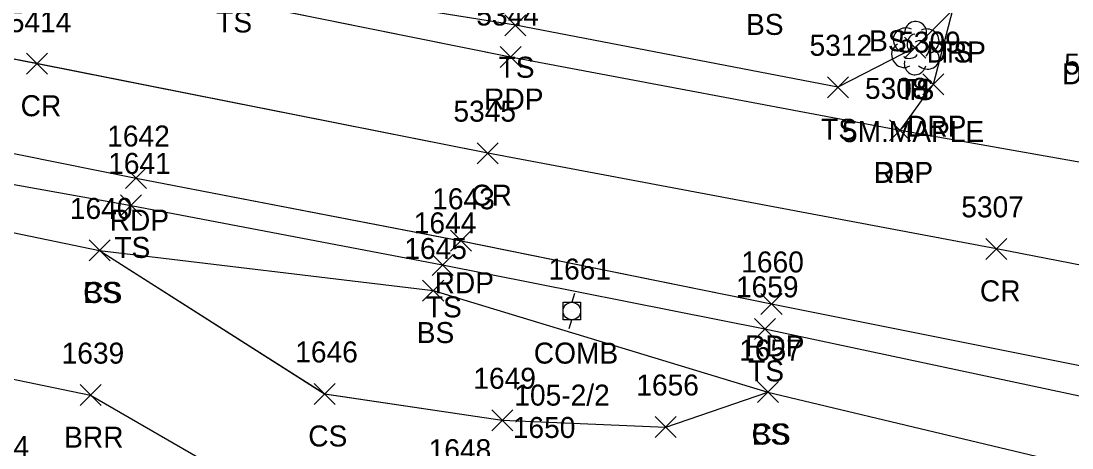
# Model space of a CAD drawing. Extents: x 1554668 to 1563881, y 831386 to 834374.
# Drawn here: x 1562035.6 to 1562135.6, y 833020.8 to 833061.4 of the extents above; entities that cross this region are included whole.
import ezdxf

# ---------------------------------------------------------------- set-up
doc = ezdxf.new("R2010")
doc.units = 0
for name, color, linetype in [('L_A', 7, 'Continuous'), ('L_C', 7, 'Continuous'), ('L_I', 7, 'Continuous'), ('L_TIC', 7, 'Continuous'), ('LABL', 7, 'Continuous'), ('LELB', 7, 'Continuous'), ('LTD', 7, 'Continuous'), ('P_A', 7, 'Continuous'), ('P_I', 7, 'Continuous'), ('P_TIC', 7, 'Continuous'), ('PET', 7, 'Continuous'), ('PRC', 7, 'Continuous'), ('R_A', 7, 'Continuous'), ('R_I', 7, 'Continuous'), ('R_TIC', 7, 'Continuous'), ('RDP', 7, 'Continuous'), ('U_A', 7, 'Continuous'), ('U_C', 7, 'Continuous'), ('U_I', 7, 'Continuous'), ('UP', 7, 'Continuous')]:
    doc.layers.add(name, color=color, linetype=linetype)

msp = doc.modelspace()

# ---------------------------------------------------------------- linework, layer by layer
at = {"layer": 'L_TIC'}
for points in [[(1562081.631, 833060.033), (1562083.631, 833062.033)], [(1562083.631, 833060.033), (1562081.631, 833062.033)], [(1562119.642, 833057.908), (1562121.642, 833059.908)], [(1562121.642, 833057.908), (1562119.642, 833059.908)], [(1562112.296, 833054.125), (1562114.296, 833056.125)], [(1562114.296, 833054.125), (1562112.296, 833056.125)], [(1562045.095, 833042.881), (1562047.095, 833044.881)], [(1562047.095, 833042.881), (1562045.095, 833044.881)], [(1562042.105, 833038.594), (1562044.105, 833040.594)], [(1562044.105, 833038.594), (1562042.105, 833040.594)], [(1562042.105, 833038.594), (1562044.105, 833040.594)], [(1562044.105, 833038.594), (1562042.105, 833040.594)], [(1562074.715, 833037.22), (1562076.715, 833039.22)], [(1562076.715, 833037.22), (1562074.715, 833039.22)], [(1562073.818, 833034.776), (1562075.818, 833036.776)], [(1562075.818, 833034.776), (1562073.818, 833036.776)], [(1562105.353, 833031.129), (1562107.353, 833033.129)], [(1562107.353, 833031.129), (1562105.353, 833033.129)], [(1562041.246, 833024.82), (1562043.246, 833026.82)], [(1562043.246, 833024.82), (1562041.246, 833026.82)], [(1562063.503, 833024.934), (1562065.503, 833026.934)], [(1562065.503, 833024.934), (1562063.503, 833026.934)], [(1562105.648, 833025.116), (1562107.648, 833027.116)], [(1562107.648, 833025.116), (1562105.648, 833027.116)], [(1562105.648, 833025.116), (1562107.648, 833027.116)], [(1562107.648, 833025.116), (1562105.648, 833027.116)], [(1562080.386, 833022.424), (1562082.386, 833024.424)], [(1562082.386, 833022.424), (1562080.386, 833024.424)], [(1562095.927, 833021.784), (1562097.927, 833023.784)], [(1562097.927, 833021.784), (1562095.927, 833023.784)]]:
    msp.add_lwpolyline(points, dxfattribs=at)
at = {"layer": 'LABL'}
for points in [[(1561922.639, 833007.2), (1561925.507, 833018.863), (1561933.803, 833041.056), (1561945.905, 833051.167), (1561984.745, 833037.114), (1562016.232, 833031.202), (1562042.246, 833025.82), (1562067.152, 833011.422)], [(1561922.639, 833007.199), (1561925.503, 833018.864), (1561933.798, 833041.057), (1561945.905, 833051.166), (1561984.742, 833037.111), (1562016.233, 833031.2), (1562042.248, 833025.814), (1562067.155, 833011.417)], [(1561922.639, 833007.199), (1561925.503, 833018.864), (1561933.798, 833041.057), (1561945.905, 833051.166), (1561984.742, 833037.111), (1562016.233, 833031.2), (1562042.248, 833025.814), (1562067.155, 833011.417)], [(1561922.639, 833007.199), (1561925.503, 833018.864), (1561933.798, 833041.057), (1561945.905, 833051.166), (1561984.742, 833037.111), (1562016.233, 833031.2), (1562042.248, 833025.814), (1562067.155, 833011.417)]]:
    msp.add_lwpolyline(points, dxfattribs=at)
at = {"layer": 'LELB'}
for points in [[(1562124.239, 833062.485), (1562120.643, 833058.909), (1562113.298, 833055.125), (1562082.634, 833061.032), (1562055.736, 833065.352), (1562040.059, 833071.047), (1562021.317, 833074.036), (1562014.347, 833073.644), (1561991.058, 833078.63), (1561959.449, 833086.571)], [(1562124.239, 833062.485), (1562120.643, 833058.909), (1562113.298, 833055.125), (1562082.634, 833061.032), (1562055.736, 833065.352), (1562040.059, 833071.047), (1562021.317, 833074.036), (1562014.347, 833073.644), (1561991.058, 833078.63), (1561959.449, 833086.571)], [(1562124.239, 833062.485), (1562120.643, 833058.909), (1562113.298, 833055.125), (1562082.634, 833061.032), (1562055.736, 833065.352), (1562040.059, 833071.047), (1562021.317, 833074.036), (1562014.347, 833073.644), (1561991.058, 833078.63), (1561959.449, 833086.571)], [(1562124.238, 833062.485), (1562120.642, 833058.908), (1562113.296, 833055.125), (1562082.631, 833061.033), (1562055.78, 833065.343), (1562040.104, 833071.038), (1562021.366, 833074.025), (1562014.393, 833073.635), (1561991.107, 833078.62), (1561959.5, 833086.562)], [(1561927.677, 833042.965), (1561941.187, 833053.851), (1561951.894, 833060.857), (1561985.796, 833055.133), (1562022.748, 833048.05), (1562046.095, 833043.881), (1562075.715, 833038.22), (1562106.353, 833032.129), (1562145.058, 833023.885), (1562172.849, 833018.358), (1562180.82, 833009.695), (1562178.728, 832995.645), (1562176.067, 832988.464)], [(1561927.678, 833042.964), (1561941.189, 833053.85), (1561951.897, 833060.855), (1561985.799, 833055.133), (1562022.749, 833048.052), (1562046.096, 833043.879), (1562075.716, 833038.219), (1562106.351, 833032.13), (1562145.055, 833023.886), (1562172.847, 833018.358), (1562180.82, 833009.694), (1562178.731, 832995.642), (1562176.07, 832988.461)], [(1561927.678, 833042.964), (1561941.189, 833053.85), (1561951.897, 833060.855), (1561985.799, 833055.133), (1562022.749, 833048.052), (1562046.096, 833043.879), (1562075.716, 833038.219), (1562106.351, 833032.13), (1562145.055, 833023.886), (1562172.847, 833018.358), (1562180.82, 833009.694), (1562178.731, 832995.642), (1562176.07, 832988.461)], [(1561927.678, 833042.964), (1561941.189, 833053.85), (1561951.897, 833060.855), (1561985.799, 833055.133), (1562022.749, 833048.052), (1562046.096, 833043.879), (1562075.716, 833038.219), (1562106.351, 833032.13), (1562145.055, 833023.886), (1562172.847, 833018.358), (1562180.82, 833009.694), (1562178.731, 832995.642), (1562176.07, 832988.461)], [(1561945.905, 833051.167), (1561954.319, 833054.56), (1561984.967, 833049.05), (1562021.542, 833044.055), (1562043.105, 833039.594), (1562074.818, 833035.776), (1562106.648, 833026.116), (1562143.83, 833017.216), (1562166.247, 833010.637), (1562165.61, 832998.809), (1562166.852, 832986.14), (1562172.102, 832988.547)], [(1561945.905, 833051.166), (1561954.322, 833054.558), (1561984.965, 833049.047), (1562021.543, 833044.057), (1562043.104, 833039.596), (1562074.822, 833035.773), (1562106.651, 833026.114), (1562143.83, 833017.215), (1562166.246, 833010.637), (1562165.612, 832998.807), (1562166.85, 832986.141), (1562172.104, 832988.545)], [(1561945.905, 833051.166), (1561954.322, 833054.558), (1561984.965, 833049.047), (1562021.543, 833044.057), (1562043.104, 833039.596), (1562074.822, 833035.773), (1562106.651, 833026.114), (1562143.83, 833017.215), (1562166.246, 833010.637), (1562165.612, 832998.807), (1562166.85, 832986.141), (1562172.104, 832988.545)], [(1561945.905, 833051.166), (1561954.322, 833054.558), (1561984.965, 833049.047), (1562021.543, 833044.057), (1562043.104, 833039.596), (1562074.822, 833035.773), (1562106.651, 833026.114), (1562143.83, 833017.215), (1562166.246, 833010.637), (1562165.612, 832998.807), (1562166.85, 832986.141), (1562172.104, 832988.545)], [(1562043.104, 833039.596), (1562064.504, 833025.933), (1562081.386, 833023.424), (1562096.927, 833022.783), (1562106.651, 833026.114)], [(1562043.104, 833039.596), (1562064.504, 833025.933), (1562081.386, 833023.424), (1562096.927, 833022.783), (1562106.651, 833026.114)], [(1562043.104, 833039.596), (1562064.504, 833025.933), (1562081.386, 833023.424), (1562096.927, 833022.783), (1562106.651, 833026.114)], [(1562043.105, 833039.594), (1562064.503, 833025.934), (1562081.386, 833023.424), (1562096.927, 833022.784), (1562106.648, 833026.116)]]:
    msp.add_lwpolyline(points, dxfattribs=at)
at = {"layer": 'LTD'}
msp.add_line((1562120.642, 833058.908), (1562120.642, 833058.908), dxfattribs=at)
msp.add_line((1562120.642, 833058.908), (1562120.642, 833058.908), dxfattribs=at)
msp.add_arc((1562120.689, 833060.342), 1.047, 335.52715, 180.95627, dxfattribs=at)
for centre, major_axis, ratio, start_param, end_param in [((1562119.851, 833059.574), (1.21, -0.512), 0.895232, 1.570796, 4.712389), ((1562121.684, 833059.491), (-1.141, -0.483), 0.949671, 1.570796, 4.712389), ((1562120.434, 833059.366), (-0.208, -0.792), 0.645439, 3.141593, 6.283185), ((1562119.559, 833058.199), (0.584, -1.042), 0.959034, 3.141593, 6.283185), ((1562121.142, 833058.741), (-0.5, 0.667), 0.989748, 3.141593, 6.283185), ((1562121.642, 833058.075), (-1.09, 0.792), 0.841452, 1.570796, 4.712389), ((1562120.184, 833058.158), (-0.625, -0.083), 0.423636, 0, 3.141593), ((1562120.643, 833057.408), (0.265, 1.061), 0.942809, 1.570796, 4.712389)]:
    msp.add_ellipse(centre, major_axis=major_axis, ratio=ratio, start_param=start_param, end_param=end_param, dxfattribs=at)
at = {"layer": 'P_TIC'}
for points in [[(1562081.178, 833057.006), (1562083.178, 833059.006)], [(1562083.178, 833057.006), (1562081.178, 833059.006)], [(1562036.166, 833056.37), (1562038.166, 833058.37)], [(1562038.166, 833056.37), (1562036.166, 833058.37)], [(1562118.213, 833050.023), (1562120.213, 833052.023)], [(1562120.213, 833050.023), (1562118.213, 833052.023)], [(1562079.008, 833047.853), (1562081.008, 833049.853)], [(1562081.008, 833047.853), (1562079.008, 833049.853)], [(1562045.572, 833045.487), (1562047.572, 833047.487)], [(1562047.572, 833045.487), (1562045.572, 833047.487)], [(1562076.467, 833039.512), (1562078.467, 833041.512)], [(1562078.467, 833039.512), (1562076.467, 833041.512)], [(1562127.368, 833038.745), (1562129.368, 833040.745)], [(1562129.368, 833038.745), (1562127.368, 833040.745)], [(1562105.984, 833033.5), (1562107.984, 833035.5)], [(1562107.984, 833033.5), (1562105.984, 833035.5)]]:
    msp.add_lwpolyline(points, dxfattribs=at)
at = {"layer": 'PET'}
for points in [[(1562141.253, 833047.118), (1562119.219, 833051.02), (1562082.185, 833058.003), (1562039.029, 833066.72), (1561990.705, 833076.46), (1561963.841, 833081.85), (1561937.623, 833086.627), (1561907.239, 833092.025), (1561888.365, 833096.124), (1561864.197, 833100.58), (1561845.905, 833105.219), (1561814.163, 833114.007), (1561794.691, 833124.468), (1561784.578, 833134.978), (1561776.402, 833149.044), (1561771.881, 833170.92), (1561772.446, 833192.579), (1561778.438, 833223.18)], [(1562141.253, 833047.118), (1562119.219, 833051.02), (1562082.185, 833058.003), (1562039.029, 833066.72), (1561990.705, 833076.46), (1561963.841, 833081.85), (1561937.623, 833086.627), (1561907.239, 833092.025), (1561888.365, 833096.124), (1561864.197, 833100.58), (1561845.905, 833105.219), (1561814.163, 833114.007), (1561794.691, 833124.468), (1561784.578, 833134.978), (1561776.402, 833149.044), (1561771.881, 833170.92), (1561772.446, 833192.579), (1561778.438, 833223.18)], [(1562141.253, 833047.118), (1562119.219, 833051.02), (1562082.185, 833058.003), (1562039.029, 833066.72), (1561990.705, 833076.46), (1561963.841, 833081.85), (1561937.623, 833086.627), (1561907.239, 833092.025), (1561888.365, 833096.124), (1561864.197, 833100.58), (1561845.905, 833105.219), (1561814.163, 833114.007), (1561794.691, 833124.468), (1561784.578, 833134.978), (1561776.402, 833149.044), (1561771.881, 833170.92), (1561772.446, 833192.579), (1561778.438, 833223.18)], [(1562141.251, 833047.118), (1562119.213, 833051.023), (1562082.178, 833058.006), (1562039.08, 833066.71), (1561990.757, 833076.45), (1561963.888, 833081.841), (1561937.672, 833086.619), (1561907.286, 833092.016), (1561888.413, 833096.116), (1561864.244, 833100.574), (1561845.952, 833105.212), (1561814.212, 833113.998), (1561794.693, 833124.468), (1561784.58, 833134.979), (1561776.404, 833149.046), (1561771.883, 833170.923), (1561772.448, 833192.582), (1561778.438, 833223.182)], [(1561756.047, 833208.855), (1561751.508, 833175.557), (1561751.379, 833143.109), (1561755.282, 833131.547), (1561765.899, 833119.233), (1561780.894, 833106.724), (1561802.592, 833097.748), (1561834.016, 833088.736), (1561855.823, 833083.845), (1561881.023, 833078.986), (1561911.388, 833072.766), (1561957.622, 833064.067), (1561986.4, 833058.204), (1562024.403, 833050.938), (1562046.572, 833046.487), (1562077.467, 833040.512), (1562106.984, 833034.5), (1562145.634, 833026.762)], [(1561756.046, 833208.853), (1561751.508, 833175.556), (1561751.381, 833143.113), (1561755.284, 833131.55), (1561765.902, 833119.234), (1561780.898, 833106.723), (1561802.597, 833097.747), (1561834.016, 833088.736), (1561855.821, 833083.845), (1561881.025, 833078.985), (1561911.39, 833072.766), (1561957.619, 833064.067), (1561986.405, 833058.204), (1562024.403, 833050.937), (1562046.574, 833046.484), (1562077.464, 833040.513), (1562106.984, 833034.499), (1562145.638, 833026.759)], [(1561756.046, 833208.853), (1561751.508, 833175.556), (1561751.381, 833143.113), (1561755.284, 833131.55), (1561765.902, 833119.234), (1561780.898, 833106.723), (1561802.597, 833097.747), (1561834.016, 833088.736), (1561855.821, 833083.845), (1561881.025, 833078.985), (1561911.39, 833072.766), (1561957.619, 833064.067), (1561986.405, 833058.204), (1562024.403, 833050.937), (1562046.574, 833046.484), (1562077.464, 833040.513), (1562106.984, 833034.499), (1562145.638, 833026.759)], [(1561756.046, 833208.853), (1561751.508, 833175.556), (1561751.381, 833143.113), (1561755.284, 833131.55), (1561765.902, 833119.234), (1561780.898, 833106.723), (1561802.597, 833097.747), (1561834.016, 833088.736), (1561855.821, 833083.845), (1561881.025, 833078.985), (1561911.39, 833072.766), (1561957.619, 833064.067), (1561986.405, 833058.204), (1562024.403, 833050.937), (1562046.574, 833046.484), (1562077.464, 833040.513), (1562106.984, 833034.499), (1562145.638, 833026.759)]]:
    msp.add_lwpolyline(points, dxfattribs=at)
at = {"layer": 'PRC'}
for points in [[(1562300.293, 833002.635), (1562265.056, 833007.76), (1562229.752, 833015.899), (1562188.56, 833027.158), (1562163.867, 833032.834), (1562128.368, 833039.745), (1562080.008, 833048.853), (1562037.166, 833057.37), (1561989.079, 833066.767), (1561944.749, 833075.337), (1561893.656, 833085.488), (1561855.803, 833092.68), (1561805.738, 833106.779), (1561782.445, 833121.396), (1561772.46, 833130.936), (1561764.816, 833144.509), (1561760.941, 833173.068), (1561763.812, 833193.359), (1561770.109, 833225.658), (1561775.835, 833254.581), (1561787.627, 833309.043), (1561795.14, 833348.536), (1561800.21, 833371.538), (1561806.437, 833405.192)], [(1562300.297, 833002.634), (1562265.06, 833007.759), (1562229.751, 833015.899), (1562188.563, 833027.157), (1562163.87, 833032.838), (1562128.369, 833039.745), (1562080.013, 833048.851), (1562037.119, 833057.379), (1561989.031, 833066.776), (1561944.699, 833075.346), (1561893.607, 833085.494), (1561855.757, 833092.686), (1561805.685, 833106.789), (1561782.448, 833121.397), (1561772.461, 833130.936), (1561764.814, 833144.506), (1561760.941, 833173.07), (1561763.813, 833193.362), (1561770.108, 833225.654), (1561775.838, 833254.58), (1561787.632, 833309.041), (1561795.141, 833348.53), (1561800.212, 833371.537), (1561806.439, 833405.19)], [(1562300.297, 833002.634), (1562265.06, 833007.759), (1562229.751, 833015.899), (1562188.563, 833027.157), (1562163.87, 833032.838), (1562128.369, 833039.745), (1562080.013, 833048.851), (1562037.119, 833057.379), (1561989.031, 833066.776), (1561944.699, 833075.346), (1561893.607, 833085.494), (1561855.757, 833092.686), (1561805.685, 833106.789), (1561782.448, 833121.397), (1561772.461, 833130.936), (1561764.814, 833144.506), (1561760.941, 833173.07), (1561763.813, 833193.362), (1561770.108, 833225.654), (1561775.838, 833254.58), (1561787.632, 833309.041), (1561795.141, 833348.53), (1561800.212, 833371.537), (1561806.439, 833405.19)], [(1562300.297, 833002.634), (1562265.06, 833007.759), (1562229.751, 833015.899), (1562188.563, 833027.157), (1562163.87, 833032.838), (1562128.369, 833039.745), (1562080.013, 833048.851), (1562037.119, 833057.379), (1561989.031, 833066.776), (1561944.699, 833075.346), (1561893.607, 833085.494), (1561855.757, 833092.686), (1561805.685, 833106.789), (1561782.448, 833121.397), (1561772.461, 833130.936), (1561764.814, 833144.506), (1561760.941, 833173.07), (1561763.813, 833193.362), (1561770.108, 833225.654), (1561775.838, 833254.58), (1561787.632, 833309.041), (1561795.141, 833348.53), (1561800.212, 833371.537), (1561806.439, 833405.19)]]:
    msp.add_lwpolyline(points, dxfattribs=at)
at = {"layer": 'R_TIC'}
for points in [[(1562121.375, 833054.422), (1562123.375, 833056.422)], [(1562123.375, 833054.422), (1562121.375, 833056.422)], [(1562118.213, 833050.023), (1562120.213, 833052.023)], [(1562120.213, 833050.023), (1562118.213, 833052.023)]]:
    msp.add_lwpolyline(points, dxfattribs=at)
at = {"layer": 'RDP'}
for points in [[(1562119.213, 833051.023), (1562122.375, 833055.422), (1562124.238, 833062.485), (1562124.689, 833072.783), (1562125.665, 833087.896), (1562127.369, 833102.787), (1562134.092, 833132.627)], [(1562119.219, 833051.02), (1562122.375, 833055.424), (1562124.239, 833062.485), (1562124.693, 833072.781), (1562125.666, 833087.899), (1562127.37, 833102.789), (1562134.094, 833132.628)], [(1562119.219, 833051.02), (1562122.375, 833055.424), (1562124.239, 833062.485), (1562124.693, 833072.781), (1562125.666, 833087.899), (1562127.37, 833102.789), (1562134.094, 833132.628)], [(1562119.219, 833051.02), (1562122.375, 833055.424), (1562124.239, 833062.485), (1562124.693, 833072.781), (1562125.666, 833087.899), (1562127.37, 833102.789), (1562134.094, 833132.628)]]:
    msp.add_lwpolyline(points, dxfattribs=at)
at = {"layer": 'UP'}
for p, q in [((1562088.25, 833035.49), (1562088, 833034.656)), ((1562087.167, 833032.99), (1562087.167, 833034.656)), ((1562087.167, 833034.656), (1562088.834, 833034.656)), ((1562088, 833033.823), (1562088, 833033.823)), ((1562088.834, 833034.656), (1562088.834, 833032.99)), ((1562088.834, 833032.99), (1562087.167, 833032.99)), ((1562087.75, 833032.156), (1562088, 833032.99))]:
    msp.add_line(p, q, dxfattribs=at)
msp.add_circle((1562088, 833033.823), 0.833, dxfattribs=at)

# ---------------------------------------------------------------- texts
at = {"layer": 'L_A'}
for s, p in [('TS', (1562054.19, 833060.343)), ('BS', (1562104.565, 833060.112)), ('BS', (1562116.266, 833058.555)), ('TS', (1562122.647, 833057.485)), ('TS', (1562081.04, 833056.033)), ('TS', (1562119.052, 833053.908)), ('H', (1562120.075, 833053.908)), ('TS', (1562111.705, 833050.125)), ('TS', (1562044.505, 833038.881)), ('CS', (1562041.546, 833034.594)), ('BS', (1562041.546, 833034.594)), ('TS', (1562074.124, 833033.22)), ('BS', (1562073.259, 833030.776)), ('TS', (1562104.763, 833027.129)), ('BRR', (1562039.734, 833020.82)), ('CS', (1562062.944, 833020.934)), ('CS', (1562105.089, 833021.116)), ('BS', (1562105.089, 833021.116))]:
    msp.add_text(s, height=2, dxfattribs=at).set_placement(p)
at = {"layer": 'L_C'}
msp.add_text('5M.MAPLE', height=2, dxfattribs=at).set_placement((1562113.682, 833049.908))
at = {"layer": 'L_I'}
for s, p in [('5312', (1562110.603, 833058.125)), ('1641', (1562043.922, 833046.881)), ('1640', (1562040.279, 833042.594)), ('1640', (1562040.279, 833042.594)), ('1644', (1562072.975, 833041.22)), ('1645', (1562072.078, 833038.776)), ('1659', (1562103.605, 833035.129)), ('1639', (1562039.498, 833028.82)), ('1646', (1562061.708, 833028.934)), ('1657', (1562103.908, 833029.116)), ('1657', (1562103.908, 833029.116)), ('1649', (1562078.638, 833026.424)), ('1656', (1562094.132, 833025.784)), ('1650', (1562082.39, 833021.743)), ('1634', (1562030.455, 833019.921)), ('1648', (1562074.388, 833019.627))]:
    msp.add_text(s, height=2, dxfattribs=at).set_placement(p)
at = {"layer": 'P_A'}
for s, p in [('RDP', (1562079.666, 833053.006)), ('CR', (1562035.599, 833052.37)), ('RDP', (1562116.701, 833046.023)), ('CR', (1562078.441, 833043.853)), ('RDP', (1562044.06, 833041.487)), ('RDP', (1562074.955, 833035.512)), ('CR', (1562126.801, 833034.745)), ('RDP', (1562104.472, 833029.5))]:
    msp.add_text(s, height=2, dxfattribs=at).set_placement(p)
at = {"layer": 'P_I'}
for s, p in [('5344', (1562078.918, 833061.006)), ('5414', (1562034.473, 833060.37)), ('5308', (1562115.874, 833054.023)), ('5345', (1562076.748, 833051.853)), ('1642', (1562043.831, 833049.487)), ('1643', (1562074.727, 833043.512)), ('5307', (1562125.03, 833042.745)), ('1660', (1562104.11, 833037.5))]:
    msp.add_text(s, height=2, dxfattribs=at).set_placement(p)
at = {"layer": 'R_A'}
for p in [(1562121.726, 833057.485), (1562134.613, 833055.409), (1562119.863, 833050.422), (1562116.701, 833046.023)]:
    msp.add_text('DRP', height=2, dxfattribs=at).set_placement(p)
at = {"layer": 'R_I'}
for s, p in [('5309', (1562119.028, 833058.422)), ('5305', (1562134.815, 833056.34)), ('5308', (1562115.874, 833054.023))]:
    msp.add_text(s, height=2, dxfattribs=at).set_placement(p)
at = {"layer": 'U_A'}
msp.add_text('COMB', height=2, dxfattribs=at).set_placement((1562084.386, 833028.823))
at = {"layer": 'U_C'}
msp.add_text('105-2/2', height=2, dxfattribs=at).set_placement((1562082.536, 833024.823))
at = {"layer": 'U_I'}
for s, p in [('1661', (1562085.78, 833036.823)), ('1650', (1562082.39, 833021.743))]:
    msp.add_text(s, height=2, dxfattribs=at).set_placement(p)

doc.saveas('drawing.dxf')
